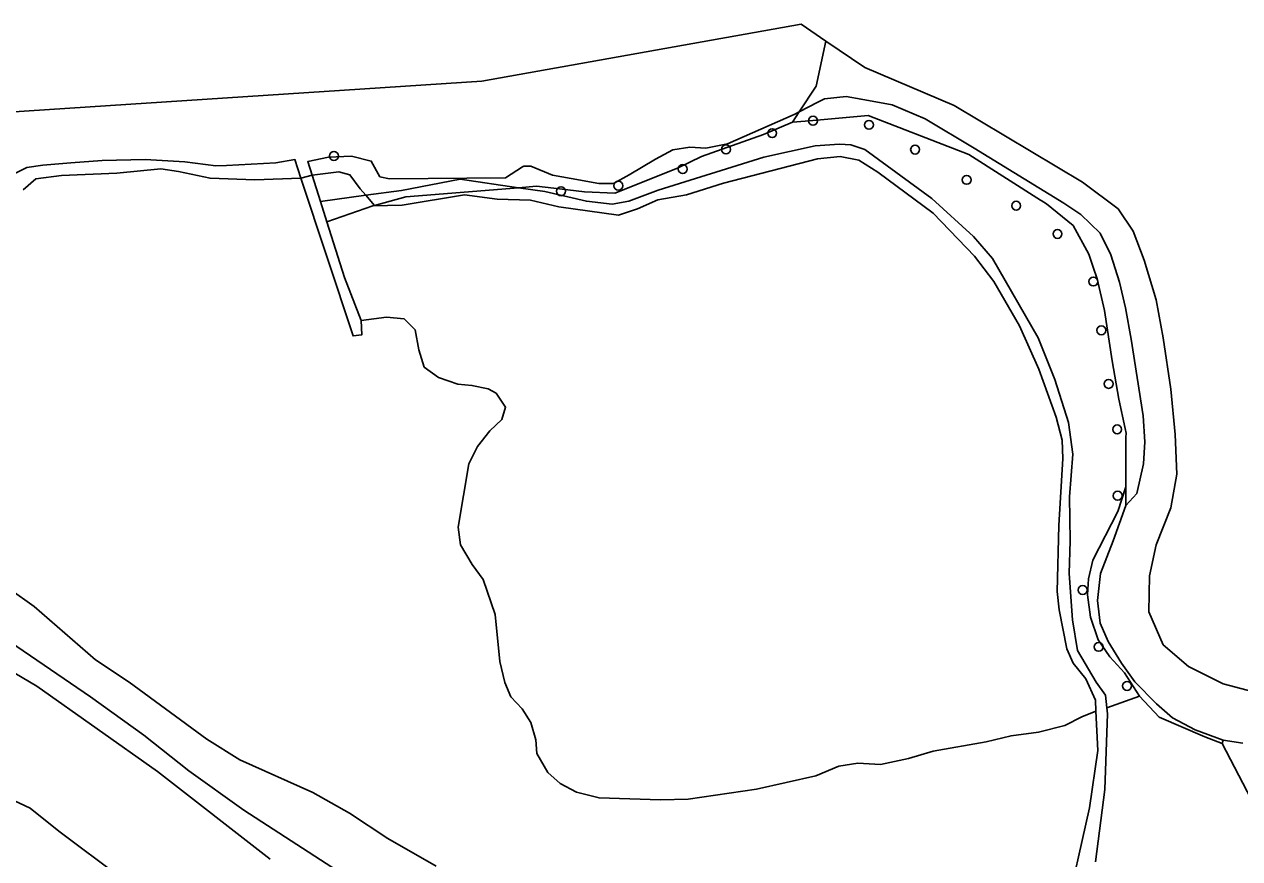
# Model space of a CAD drawing. Extents: x 162722 to 165104, y 384719 to 386284.
# Drawn here: x 163752.9 to 163886.4, y 386192.7 to 386284.4 of the extents above; entities that cross this region are included whole.
import ezdxf

# ---------------------------------------------------------------- set-up
doc = ezdxf.new("R2010")
doc.units = 0
for name, color, linetype in [('IMGEO_Boom', 7, 'Continuous'), ('IMGEO_Gemengd_bos', 7, 'Continuous'), ('IMGEO_Groenvoorziening', 7, 'Continuous'), ('IMGEO_Oever', 7, 'Continuous'), ('IMGEO_Rivier', 7, 'Continuous'), ('IMGEO_Voetpad_halfverhard', 7, 'Continuous'), ('IMGEO_Waterloop', 7, 'Continuous')]:
    doc.layers.add(name, color=color, linetype=linetype)

msp = doc.modelspace()

# ---------------------------------------------------------------- linework, layer by layer
at = {"layer": 'IMGEO_Boom'}
for centre in [(163839.55, 386273.84), (163845.7, 386273.39), (163835.06, 386272.47), (163829.98, 386270.69), (163850.77, 386270.67), (163786.89, 386269.97), (163825.23, 386268.53), (163856.44, 386267.34), (163811.85, 386266.09), (163818.15, 386266.7), (163861.88, 386264.5), (163866.42, 386261.4), (163870.36, 386256.17), (163871.24, 386250.81), (163872.04, 386244.92), (163872.98, 386239.92), (163873.04, 386232.63), (163869.19, 386222.27), (163870.94, 386216.02), (163874.07, 386211.73)]:
    msp.add_circle(centre, 0.489, dxfattribs=at)
at = {"layer": 'IMGEO_Gemengd_bos'}
for points in [[(163824.73, 386268.68), (163819.9, 386266.72), (163817.75, 386265.88), (163814.44, 386266.04), (163811.07, 386266.44), (163809.17, 386266.65), (163807.17, 386266.48), (163810.07, 386266.07), (163814.64, 386265), (163817.46, 386264.67), (163819.31, 386265), (163822.53, 386266.22), (163834.14, 386269.85), (163839.8, 386271.07), (163842.47, 386271.25), (163843.69, 386271.2), (163845.24, 386270.69), (163852.62, 386265.28), (163857.17, 386261.11), (163859.29, 386258.71), (163864.31, 386250), (163866.14, 386245.4), (163867.64, 386240.67), (163868.09, 386237.19), (163867.74, 386232.5), (163867.82, 386227.67), (163867.71, 386224.09), (163868.07, 386218.99), (163868.63, 386215.61), (163870.66, 386212.16), (163871.68, 386210.71), (163871.85, 386209.32), (163875.42, 386210.59), (163873.78, 386213.17), (163872.18, 386214.91), (163870.9, 386216.8), (163870.04, 386219.29), (163869.72, 386221.73), (163869.81, 386223.49), (163870.3, 386225.54), (163873.05, 386230.88), (163873.92, 386233.59), (163873.93, 386235.46), (163873.94, 386239.07), (163873.95, 386239.49), (163873.84, 386240.02), (163873.18, 386243.23), (163872.42, 386247.46), (163871.57, 386252.99), (163870.77, 386256.45), (163870.34, 386257.75), (163869.87, 386259.17), (163868.16, 386262.32), (163865.21, 386264.7), (163864.63, 386265.07), (163864.55, 386265.12), (163856.69, 386270.13), (163845.61, 386274.41), (163840.77, 386273.96), (163838.7, 386273.8), (163837.29, 386273.69), (163834.09, 386272.33), (163827.28, 386269.9)], [(163788.05, 386256.63), (163789.88, 386251.87), (163792.68, 386252.27), (163794.61, 386252.07), (163795.82, 386250.87), (163796.21, 386248.66), (163796.82, 386246.76), (163798.37, 386245.64), (163800.52, 386244.88), (163802.05, 386244.75), (163803.85, 386244.37), (163804.72, 386243.89), (163805.76, 386242.37), (163805.35, 386240.99), (163804.01, 386239.75), (163802.66, 386238.05), (163801.72, 386236.14), (163800.56, 386229.18), (163800.79, 386227.23), (163802.08, 386225.07), (163803.28, 386223.42), (163804.6, 386219.56), (163805.11, 386214.4), (163805.67, 386212.12), (163806.33, 386210.52), (163807.57, 386209.22), (163808.54, 386207.7), (163809.1, 386205.79), (163809.2, 386204.29), (163810.4, 386202.21), (163811.74, 386201.02), (163813.55, 386200.05), (163816.03, 386199.42), (163822.79, 386199.22), (163825.81, 386199.27), (163833.35, 386200.39), (163839.85, 386201.86), (163842.39, 386202.9), (163844.47, 386203.23), (163846.96, 386203.1), (163850.06, 386203.74), (163852.75, 386204.55), (163858.59, 386205.6), (163861.31, 386206.26), (163864.33, 386206.64), (163867.22, 386207.38), (163869.08, 386208.34), (163870.65, 386208.94), (163870.58, 386210.15), (163869.54, 386212.49), (163868.15, 386214.24), (163867.44, 386215.79), (163866.62, 386220.08), (163866.39, 386222.09), (163866.55, 386229.37), (163867, 386236.71), (163866.93, 386238.72), (163866.26, 386241.28), (163864.36, 386246.54), (163862.25, 386251.31), (163859.43, 386256.19), (163857.3, 386258.96), (163852.75, 386263.68), (163846.68, 386268.2), (163844.58, 386269.52), (163842.52, 386269.92), (163840.03, 386269.65), (163829.72, 386266.98), (163825.63, 386265.71), (163822.48, 386265.13), (163820.25, 386264.16), (163818.17, 386263.45), (163811.61, 386264.39), (163808.49, 386265.1), (163804.83, 386265.23), (163801.23, 386265.69), (163794.4, 386264.57), (163791.17, 386264.49), (163786.13, 386262.73)], [(163790.39, 386265.65), (163789.79, 386266.34), (163788.65, 386267.9), (163787.42, 386268.23), (163784.49, 386267.84), (163785.42, 386264.96)]]:
    msp.add_lwpolyline(points, close=True, dxfattribs=at)
for points in [[(163867.18, 386186.1), (163869.95, 386198.32), (163870.86, 386204.62), (163870.65, 386208.94), (163869.08, 386208.34), (163867.22, 386207.38), (163864.33, 386206.64), (163861.31, 386206.26), (163858.59, 386205.6), (163852.75, 386204.55), (163850.06, 386203.74), (163846.96, 386203.1), (163844.47, 386203.23), (163842.39, 386202.9), (163839.85, 386201.86), (163833.35, 386200.39), (163825.81, 386199.27), (163822.79, 386199.22), (163816.03, 386199.42), (163813.55, 386200.05), (163811.74, 386201.02), (163810.4, 386202.21), (163809.2, 386204.29), (163809.1, 386205.79), (163808.54, 386207.7), (163807.57, 386209.22), (163806.33, 386210.52), (163805.67, 386212.12), (163805.11, 386214.4), (163804.6, 386219.56), (163803.28, 386223.42), (163802.08, 386225.07), (163800.79, 386227.23), (163800.56, 386229.18), (163801.72, 386236.14), (163802.66, 386238.05), (163804.01, 386239.75), (163805.35, 386240.99), (163805.76, 386242.37), (163804.72, 386243.89), (163803.85, 386244.37), (163802.05, 386244.75), (163800.52, 386244.88), (163798.37, 386245.64), (163796.82, 386246.76), (163796.21, 386248.66), (163795.82, 386250.87), (163794.61, 386252.07), (163792.68, 386252.27), (163789.88, 386251.87), (163789.95, 386250.3), (163788.99, 386250.2), (163783.27, 386267.53), (163778.19, 386267.34), (163773.28, 386267.52), (163769.82, 386268.25), (163767.87, 386268.55), (163763.03, 386268.08), (163756.94, 386267.82), (163754.12, 386267.47), (163752.72, 386266.23)], [(163745.89, 386226.18), (163753.96, 386220.44), (163760.67, 386214.6), (163764.38, 386212.14), (163772.91, 386205.89), (163776.55, 386203.6), (163784.57, 386200), (163788.61, 386197.76), (163792.83, 386194.95), (163798.14, 386191.92)], [(163779.89, 386192.68), (163767.5, 386202.31), (163754.25, 386211.71), (163750.19, 386214.09)], [(163887.7, 386199.3), (163884.53, 386205.39), (163882.6, 386206.15), (163877.58, 386208.29), (163875.42, 386210.59), (163871.85, 386209.32), (163871.93, 386208.65), (163871.63, 386200.35), (163870.61, 386192.38)], [(163746.43, 386201.59), (163753.49, 386198.29), (163756.67, 386195.75), (163763.52, 386190.65)], [(163763.52, 386190.65), (163756.67, 386195.75), (163753.49, 386198.29), (163746.43, 386201.59)]]:
    msp.add_lwpolyline(points, dxfattribs=at)
at = {"layer": 'IMGEO_Groenvoorziening'}
for points in [[(163870.61, 386192.38), (163871.63, 386200.35), (163871.93, 386208.65), (163871.85, 386209.32), (163871.68, 386210.71), (163870.66, 386212.16), (163868.63, 386215.61), (163868.07, 386218.99), (163867.71, 386224.09), (163867.82, 386227.67), (163867.74, 386232.5), (163868.09, 386237.19), (163867.64, 386240.67), (163866.14, 386245.4), (163864.31, 386250), (163859.29, 386258.71), (163857.17, 386261.11), (163852.62, 386265.28), (163845.24, 386270.69), (163843.69, 386271.2), (163842.47, 386271.25), (163839.8, 386271.07), (163834.14, 386269.85), (163822.53, 386266.22), (163819.31, 386265), (163817.46, 386264.67), (163814.64, 386265), (163810.07, 386266.07), (163807.17, 386266.48), (163794.81, 386265.46), (163791.36, 386264.54), (163790.39, 386265.65), (163785.42, 386264.96), (163786.13, 386262.73), (163791.17, 386264.49), (163794.4, 386264.57), (163801.23, 386265.69), (163804.83, 386265.23), (163808.49, 386265.1), (163811.61, 386264.39), (163818.17, 386263.45), (163820.25, 386264.16), (163822.48, 386265.13), (163825.63, 386265.71), (163829.72, 386266.98), (163840.03, 386269.65), (163842.52, 386269.92), (163844.58, 386269.52), (163846.68, 386268.2), (163852.75, 386263.68), (163857.3, 386258.96), (163859.43, 386256.19), (163862.25, 386251.31), (163864.36, 386246.54), (163866.26, 386241.28), (163866.93, 386238.72), (163867, 386236.71), (163866.55, 386229.37), (163866.39, 386222.09), (163866.62, 386220.08), (163867.44, 386215.79), (163868.15, 386214.24), (163869.54, 386212.49), (163870.58, 386210.15), (163870.65, 386208.94), (163870.86, 386204.62), (163869.95, 386198.32), (163867.18, 386186.1)], [(163798.14, 386191.92), (163792.83, 386194.95), (163788.61, 386197.76), (163784.57, 386200), (163776.55, 386203.6), (163772.91, 386205.89), (163764.38, 386212.14), (163760.67, 386214.6), (163753.96, 386220.44), (163745.89, 386226.18)], [(163747.61, 386219.07), (163760.14, 386210.53), (163766, 386206.33), (163770.96, 386202.41), (163776.99, 386198.06), (163788.63, 386190.54), (163793.94, 386186.64), (163798.56, 386183.98), (163804.8, 386179.65), (163810.16, 386176.47), (163835.48, 386159.26), (163844.02, 386154.1), (163850.09, 386150.92), (163852.15, 386149.38), (163855.27, 386147.79), (163861.93, 386144.09), (163864.49, 386142.45), (163867.61, 386140.88), (163870.64, 386139.35), (163873.92, 386136.95), (163877.92, 386134.49), (163884.83, 386129.86), (163891.59, 386125.7)]]:
    msp.add_lwpolyline(points, dxfattribs=at)
at = {"layer": 'IMGEO_Oever'}
for points in [[(163838.03, 386274.81), (163837.29, 386273.69), (163838.7, 386273.8), (163840.77, 386273.96), (163845.61, 386274.41), (163856.69, 386270.13), (163864.55, 386265.12), (163864.63, 386265.07), (163865.21, 386264.7), (163868.16, 386262.32), (163869.87, 386259.17), (163870.34, 386257.75), (163870.77, 386256.45), (163871.57, 386252.99), (163872.42, 386247.46), (163873.18, 386243.23), (163873.84, 386240.02), (163873.95, 386239.49), (163873.94, 386239.07), (163873.93, 386235.46), (163873.92, 386233.59), (163873.92, 386231.54), (163875.15, 386232.89), (163875.89, 386236.14), (163876.02, 386238.54), (163875.85, 386241.4), (163874.5, 386249.85), (163873.91, 386253.28), (163873.24, 386256.11), (163872.28, 386259.12), (163871.1, 386261.5), (163869, 386263.55), (163867.13, 386264.78), (163857.27, 386270.83), (163851.88, 386274.06), (163848.26, 386275.59), (163844.83, 386276.2), (163843.18, 386276.52), (163840.82, 386276.24), (163840.09, 386275.87)], [(163837.29, 386273.69), (163838.03, 386274.81), (163837.48, 386274.53), (163830.14, 386271.3), (163827.78, 386270.84), (163826.01, 386270.95), (163824.13, 386270.65), (163822.24, 386269.63), (163819.35, 386267.89), (163817.63, 386266.93), (163816.01, 386266.94), (163812.97, 386267.48), (163810.9, 386267.87), (163808.53, 386268.83), (163807.77, 386268.86), (163807.63, 386268.78), (163805.74, 386267.57), (163793, 386267.46), (163791.95, 386267.68), (163790.99, 386269.4), (163788.83, 386269.94), (163786.3, 386269.84), (163784.01, 386269.35), (163784.49, 386267.84), (163787.42, 386268.23), (163788.65, 386267.9), (163789.79, 386266.34), (163790.39, 386265.65), (163794.32, 386266.19), (163800.75, 386267.41), (163807.17, 386266.48), (163809.17, 386266.65), (163811.07, 386266.44), (163814.44, 386266.04), (163817.75, 386265.88), (163819.9, 386266.72), (163824.73, 386268.68), (163827.28, 386269.9), (163834.09, 386272.33)], [(163790.39, 386265.65), (163791.36, 386264.54), (163794.81, 386265.46), (163807.17, 386266.48), (163800.75, 386267.41), (163794.32, 386266.19)], [(163873.92, 386231.54), (163873.92, 386233.59), (163873.05, 386230.88), (163870.3, 386225.54), (163869.81, 386223.49), (163869.72, 386221.73), (163870.04, 386219.29), (163870.9, 386216.8), (163872.18, 386214.91), (163873.78, 386213.17), (163875.42, 386210.59), (163877.58, 386208.29), (163882.6, 386206.15), (163884.53, 386205.39), (163884.63, 386205.75), (163881.57, 386206.91), (163879.05, 386208.24), (163877.31, 386209.75), (163874.92, 386212.17), (163874.72, 386212.44), (163873.44, 386214.22), (163871.99, 386216.6), (163871.1, 386218.61), (163870.83, 386221.13), (163871.15, 386224.08), (163872.54, 386227.68)]]:
    msp.add_lwpolyline(points, close=True, dxfattribs=at)
msp.add_lwpolyline([(163752.72, 386266.23), (163754.12, 386267.47), (163756.94, 386267.82), (163763.03, 386268.08), (163767.87, 386268.55), (163769.82, 386268.25), (163773.28, 386267.52), (163778.19, 386267.34), (163783.27, 386267.53), (163782.6, 386269.57), (163780.52, 386269.22), (163775.1, 386268.93), (163773.9, 386268.9), (163770.49, 386269.32), (163766.13, 386269.58), (163761.4, 386269.47), (163757.96, 386269.22), (163754.9, 386268.94), (163753.14, 386268.69), (163751.9, 386268.08)], dxfattribs=at)
at = {"layer": 'IMGEO_Rivier'}
for points in [[(163751.9, 386268.08), (163753.14, 386268.69), (163754.9, 386268.94), (163757.96, 386269.22), (163761.4, 386269.47), (163766.13, 386269.58), (163770.49, 386269.32), (163773.9, 386268.9), (163775.1, 386268.93), (163780.52, 386269.22), (163782.6, 386269.57), (163783.27, 386267.53), (163784.49, 386267.84), (163784.01, 386269.35), (163786.3, 386269.84), (163788.83, 386269.94), (163790.99, 386269.4), (163791.95, 386267.68), (163793, 386267.46), (163805.74, 386267.57), (163807.63, 386268.78), (163807.77, 386268.86), (163808.53, 386268.83), (163810.9, 386267.87), (163812.97, 386267.48), (163816.01, 386266.94), (163817.63, 386266.93), (163819.35, 386267.89), (163822.24, 386269.63), (163824.13, 386270.65), (163826.01, 386270.95), (163827.78, 386270.84), (163830.14, 386271.3), (163837.48, 386274.53), (163838.03, 386274.81), (163839.9, 386277.65), (163840.94, 386282.6), (163838.24, 386284.44), (163803.13, 386278.17), (163748.88, 386274.65)], [(163889.21, 386210.75), (163884.63, 386211.96), (163880.81, 386213.88), (163878.02, 386216.25), (163876.45, 386219.87), (163876.54, 386223.83), (163877.28, 386227.24), (163878.87, 386231.31), (163879.55, 386235), (163879.36, 386239.36), (163878.87, 386244.34), (163878.02, 386250), (163877.27, 386254.15), (163875.94, 386258.53), (163874.75, 386261.7), (163873.1, 386264.15), (163869.17, 386267.09), (163855.06, 386275.53), (163845.23, 386279.7), (163840.94, 386282.6), (163839.9, 386277.65), (163838.03, 386274.81), (163840.09, 386275.87), (163840.82, 386276.24), (163843.18, 386276.52), (163844.83, 386276.2), (163848.26, 386275.59), (163851.88, 386274.06), (163857.27, 386270.83), (163867.13, 386264.78), (163869, 386263.55), (163871.1, 386261.5), (163872.28, 386259.12), (163873.24, 386256.11), (163873.91, 386253.28), (163874.5, 386249.85), (163875.85, 386241.4), (163876.02, 386238.54), (163875.89, 386236.14), (163875.15, 386232.89), (163873.92, 386231.54), (163872.54, 386227.68), (163871.15, 386224.08), (163870.83, 386221.13), (163871.1, 386218.61), (163871.99, 386216.6), (163873.44, 386214.22), (163874.72, 386212.44), (163874.92, 386212.17), (163877.31, 386209.75), (163879.05, 386208.24), (163881.57, 386206.91), (163884.63, 386205.75), (163886.78, 386205.43)]]:
    msp.add_lwpolyline(points, dxfattribs=at)
at = {"layer": 'IMGEO_Voetpad_halfverhard'}
for points in [[(163788.63, 386190.54), (163776.99, 386198.06), (163770.96, 386202.41), (163766, 386206.33), (163760.14, 386210.53), (163747.61, 386219.07)], [(163750.19, 386214.09), (163754.25, 386211.71), (163767.5, 386202.31), (163779.89, 386192.68)]]:
    msp.add_lwpolyline(points, dxfattribs=at)
at = {"layer": 'IMGEO_Waterloop'}
msp.add_lwpolyline([(163784.49, 386267.84), (163783.27, 386267.53), (163788.99, 386250.2), (163789.95, 386250.3), (163789.88, 386251.87), (163788.05, 386256.63), (163786.13, 386262.73), (163785.42, 386264.96)], close=True, dxfattribs=at)
msp.add_lwpolyline([(163886.78, 386205.43), (163884.63, 386205.75), (163884.53, 386205.39), (163887.7, 386199.3)], dxfattribs=at)

doc.saveas('drawing.dxf')
